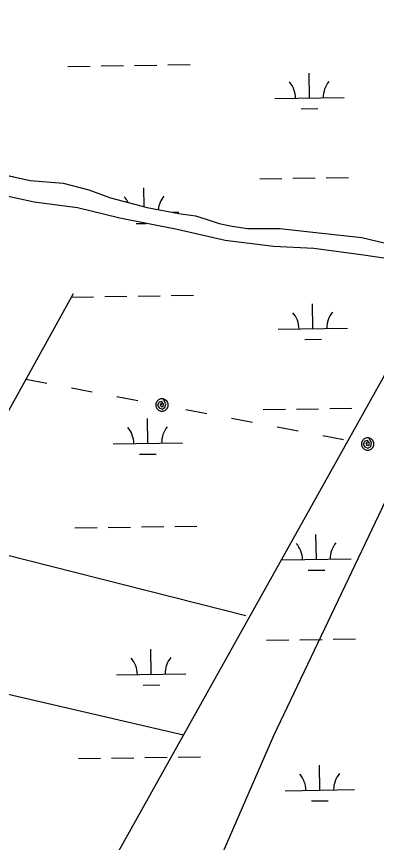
# Model space of a CAD drawing. Extents: x 3807117 to 3845308, y 337856 to 363736.
# Drawn here: x 3816766 to 3817285, y 358678 to 359869 of the extents above; entities that cross this region are included whole.
import ezdxf

# ---------------------------------------------------------------- set-up
doc = ezdxf.new("R2010")
doc.units = 0
for name, color, linetype in [('V-TOPO-SHOR', 7, 'Continuous'), ('V-UTIL-LINE', 7, 'Continuous'), ('V-WETL-SWMP', 7, 'Continuous')]:
    doc.layers.add(name, color=color, linetype=linetype)

msp = doc.modelspace()

# ---------------------------------------------------------------- linework, layer by layer
at = {"layer": 'V-TOPO-SHOR'}
for points in [[(3817006.4280000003, 358832.61), (3815574.8200000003, 359164.702), (3814845.707, 359354.906), (3813743.801, 359706.087), (3813187.7, 359890.163), (3812110.295, 360242.369), (3811165.8140000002, 360550.201), (3811113.595, 360566.898)], [(3817096.449, 359004.62), (3815275.901, 359465.665), (3814434.0377258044, 359705.1763906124)], [(3817311.346, 359517.918), (3817265.848, 359524.631), (3817194.457, 359533.985), (3817136.392, 359537.12200000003), (3817066.403, 359545.783), (3816997.0700000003, 359561.44), (3816914.448, 359577.718), (3816853.512, 359592.727), (3816791.22, 359600.735), (3816684.7770000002, 359623.859), (3816571.359, 359644.14), (3816521.676, 359648.73), (3816476.9050000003, 359650.553), (3816404.819, 359659.199), (3816367.022, 359664.563), (3816356.554, 359661.002), (3816334.893, 359658.071), (3816288.71, 359661.983), (3816255.086, 359670.867), (3816207.511, 359674.07), (3816194.207, 359676.78500000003), (3816187.295, 359680.453), (3816181.415, 359683.57300000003)], [(3816576.059, 359675.641), (3816585.924, 359669.871), (3816622.9990000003, 359661.942), (3816717.504, 359647.139), (3816785.432, 359632.172), (3816833.011, 359628.268), (3816870.1350000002, 359618.706), (3816900.978, 359607.006), (3816954.214, 359593.348), (3816999.727, 359584.53500000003), (3817023.524, 359581.18700000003), (3817040.343, 359575.694), (3817057.859, 359570.208), (3817076.768, 359566.128), (3817098.469, 359562.765), (3817145.323, 359563.054), (3817197.111, 359557.078), (3817263.593, 359549.795), (3817307.715, 359539.578)], [(3816379.098, 358621.482), (3816847.759, 359469.056)], [(3816837.216, 358529.768), (3817312.401, 359380.216)], [(3816992.758, 358501.844), (3817136.518, 358832.143), (3817390.593, 359365.522)]]:
    msp.add_lwpolyline(points, dxfattribs=at)
at = {"layer": 'V-UTIL-LINE'}
for points in [[(3816779.0870000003, 359345.444), (3816809.274, 359339.733)], [(3816844.789, 359333.015), (3816874.9760000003, 359327.304)], [(3816910.49, 359320.586), (3816940.677, 359314.876)], [(3816975.3030000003, 359308.325), (3816974.1350000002, 359310.954), (3816972.935, 359308.96), (3816974.114, 359306.48), (3816977.0330000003, 359306.25800000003), (3816977.822, 359309.563), (3816975.2770000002, 359313.499), (3816971.1350000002, 359312.473), (3816968.992, 359308.108), (3816971.379, 359304.201), (3816975.487, 359302.436), (3816979.7120000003, 359304.764), (3816981.051, 359310.104), (3816976.9760000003, 359317.168), (3816973.465, 359317.135), (3816970.233, 359315.761), (3816967.773, 359313.255), (3816966.46, 359309.998), (3816966.4930000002, 359306.487), (3816967.867, 359303.255), (3816970.3740000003, 359300.795), (3816973.631, 359299.482), (3816977.142, 359299.515), (3816980.3740000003, 359300.889), (3816982.833, 359303.396), (3816984.147, 359306.652), (3816984.114, 359310.164), (3816982.739, 359313.395), (3816980.233, 359315.855), (3816976.9760000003, 359317.168)], [(3817009.93, 359301.775), (3817040.117, 359296.064)], [(3817075.631, 359289.346), (3817105.818, 359283.635)], [(3817141.332, 359276.917), (3817171.519, 359271.206)], [(3817207.034, 359264.488), (3817237.221, 359258.778)], [(3817271.847, 359252.227), (3817270.6780000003, 359254.856), (3817269.4790000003, 359252.862), (3817270.657, 359250.382), (3817273.577, 359250.16000000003), (3817274.366, 359253.465), (3817271.8200000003, 359257.401), (3817267.6780000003, 359256.375), (3817265.536, 359252.01), (3817267.923, 359248.103), (3817272.031, 359246.338), (3817276.256, 359248.666), (3817277.595, 359254.006), (3817273.52, 359261.07), (3817270.009, 359261.037), (3817266.7770000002, 359259.663), (3817264.3170000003, 359257.157), (3817263.004, 359253.9), (3817263.037, 359250.389), (3817264.411, 359247.157), (3817266.918, 359244.697), (3817270.174, 359243.384), (3817273.685, 359243.417), (3817276.917, 359244.791), (3817279.377, 359247.298), (3817280.69, 359250.554), (3817280.657, 359254.066), (3817279.2830000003, 359257.297), (3817276.7770000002, 359259.757), (3817273.52, 359261.07)]]:
    msp.add_lwpolyline(points, dxfattribs=at)
at = {"layer": 'V-WETL-SWMP'}
for p, q in [((3816839.8959596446, 359796.583850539), (3816871.8923679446, 359797.06322712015)), ((3816887.890572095, 359797.30291541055), (3816919.8869803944, 359797.782291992)), ((3816935.8851845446, 359798.02198028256), (3816967.8815928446, 359798.50135686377)), ((3816983.879796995, 359798.74104515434), (3817015.876205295, 359799.22042173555)), ((3817187.9331253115, 359751.0505282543), (3817187.3938215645, 359787.04648138)), ((3817137.938737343, 359750.30150234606), (3817237.9275132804, 359751.79955416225)), ((3817176.165638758, 359735.44149668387), (3817200.1629449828, 359735.80102912)), ((3816717.5030367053, 359647.13810513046), (3816785.43203549, 359632.17110165)), ((3817116.262612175, 359634.5318144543), (3817148.2590204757, 359635.0111910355)), ((3817164.2572246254, 359635.25087932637), (3817196.253632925, 359635.7302559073)), ((3817212.251837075, 359635.9699441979), (3817244.248245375, 359636.44932077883)), ((3816791.2200395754, 359600.73611335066), (3816684.777041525, 359623.85811893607)), ((3816785.43203549, 359632.17110165), (3816833.0120337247, 359628.2680965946)), ((3816833.0120337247, 359628.2680965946), (3816870.136033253, 359618.7060952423)), ((3816870.136033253, 359618.7060952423), (3816900.979033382, 359607.0070956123)), ((3816949.77985011, 359594.485813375), (3816949.373611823, 359621.6002816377)), ((3816853.5120376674, 359592.7271078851), (3816791.2200395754, 359600.73611335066)), ((3816900.979033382, 359607.0070956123), (3816954.214032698, 359593.3480936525)), ((3816914.4470367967, 359577.7171053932), (3816853.5120376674, 359592.7271078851)), ((3816954.214032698, 359593.3480936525), (3816999.7260317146, 359584.53609083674)), ((3816997.071035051, 359561.4411003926), (3816914.4470367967, 359577.7171053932)), ((3816991.027400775, 359586.22031394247), (3816999.9073035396, 359586.35335441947)), ((3816999.7260317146, 359584.53609083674), (3817023.524031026, 359581.1860888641)), ((3817023.524031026, 359581.1860888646), (3817040.343030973, 359575.69508871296)), ((3817040.343030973, 359575.6950887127), (3817057.860030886, 359570.20808846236)), ((3816938.145429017, 359569.99529694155), (3816952.5506511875, 359570.21111885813)), ((3817057.860030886, 359570.2080884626), (3817076.768030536, 359566.12808745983)), ((3817076.768030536, 359566.1280874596), (3817098.4680299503, 359562.7650857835)), ((3817066.403033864, 359545.783096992), (3816997.071035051, 359561.4411003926)), ((3817098.4680299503, 359562.7650857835), (3817145.3230276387, 359563.0540791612)), ((3817145.3230276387, 359563.05407916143), (3817197.1110259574, 359557.07807434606)), ((3817197.1110259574, 359557.07807434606), (3817263.5940237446, 359549.7950680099)), ((3817136.391031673, 359537.12309071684), (3817066.403033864, 359545.783096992)), ((3817263.5940237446, 359549.7950680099), (3817307.7160230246, 359539.5770659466)), ((3817194.456029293, 359533.9840839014), (3817136.391031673, 359537.12309071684)), ((3817265.8470271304, 359524.63207770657), (3817194.456029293, 359533.9840839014)), ((3817311.3460258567, 359517.91907405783), (3817265.8470271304, 359524.63207770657)), ((3816844.879650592, 359463.9462475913), (3816876.876058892, 359464.42562417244)), ((3816892.874263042, 359464.66531246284), (3816924.870671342, 359465.1446890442)), ((3816940.8688754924, 359465.38437733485), (3816972.8652837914, 359465.86375391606)), ((3816988.8634879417, 359466.10344220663), (3817020.859896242, 359466.58281878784)), ((3817192.9168162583, 359418.4129253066), (3817192.3775125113, 359454.4088784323)), ((3817142.92242829, 359417.66389939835), (3817242.9112042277, 359419.16195121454)), ((3817181.149329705, 359402.80389373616), (3817205.14663593, 359403.1634261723)), ((3817121.2463031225, 359301.8942115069), (3817153.242711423, 359302.373588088)), ((3817169.2409155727, 359302.6132763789), (3817201.2373238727, 359303.0926529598)), ((3817217.235528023, 359303.33234125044), (3817249.231936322, 359303.81171783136)), ((3816954.896606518, 359252.96672556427), (3816954.3573027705, 359288.9626786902)), ((3816904.9022185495, 359252.21769965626), (3817004.8909944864, 359253.715751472)), ((3816943.1291199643, 359237.35769399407), (3816967.126426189, 359237.7172264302)), ((3816849.8633415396, 359131.3086446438), (3816881.8597498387, 359131.78802122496)), ((3816897.857953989, 359132.02770951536), (3816929.8543622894, 359132.5070860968)), ((3816945.852566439, 359132.7467743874), (3816977.848974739, 359133.2261509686)), ((3816993.8471788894, 359133.46583925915), (3817025.8435871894, 359133.94521584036)), ((3817197.900507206, 359085.7753223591), (3817197.361203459, 359121.7712754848)), ((3817147.906119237, 359085.0262964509), (3817247.894895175, 359086.52434826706)), ((3817186.1330206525, 359070.1662907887), (3817210.1303268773, 359070.5258232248)), ((3817126.2299940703, 358969.2566085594), (3817158.2264023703, 358969.73598514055)), ((3817174.2246065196, 358969.9756734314), (3817206.22101482, 358970.45505001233)), ((3817222.21921897, 358970.69473830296), (3817254.21562727, 358971.17411488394)), ((3816959.880297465, 358920.3291226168), (3816959.340993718, 358956.32507574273)), ((3816909.8859094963, 358919.5800967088), (3817009.8746854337, 358921.0781485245)), ((3816948.112810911, 358904.7200910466), (3816972.110117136, 358905.0796234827)), ((3816998.8308698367, 358800.8282363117), (3817030.8272781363, 358801.3076128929)), ((3816854.8470324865, 358798.67104169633), (3816886.8434407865, 358799.1504182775)), ((3816902.8416449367, 358799.3901065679), (3816934.8380532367, 358799.8694831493)), ((3816950.8362573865, 358800.1091714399), (3816982.8326656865, 358800.5885480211)), ((3817202.8841981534, 358753.13771941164), (3817202.3448944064, 358789.13367253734)), ((3817152.8898101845, 358752.3886935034), (3817252.8785861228, 358753.8867453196)), ((3817191.1167115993, 358737.5286878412), (3817215.114017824, 358737.8882202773))]:
    msp.add_line(p, q, dxfattribs=at)
for centre, radius, start, end in [((3817132.689276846, 359750.6977102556), 35.24628790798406, 0.08653266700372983, 41.630191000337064), ((3817243.162748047, 359752.3528458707), 35.24628790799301, 140.0865294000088, 181.63018773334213), ((3816894.6690671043, 359585.2515105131), 35.24628790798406, 25.578386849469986, 41.630191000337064), ((3817005.1425383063, 359586.90664612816), 35.24628790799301, 140.0865294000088, 174.5073062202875), ((3817137.672967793, 359418.0601073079), 35.24628790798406, 0.08653266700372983, 41.630191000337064), ((3817248.1464389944, 359419.715242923), 35.24628790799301, 140.0865294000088, 181.63018773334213), ((3816899.652758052, 359252.6139075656), 35.24628790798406, 0.08653266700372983, 41.630191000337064), ((3817010.1262292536, 359254.2690431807), 35.24628790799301, 140.0865294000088, 181.63018773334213), ((3817142.6566587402, 359085.42250436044), 35.24628790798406, 0.08653266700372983, 41.630191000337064), ((3817253.130129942, 359087.0776399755), 35.24628790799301, 140.0865294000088, 181.63018773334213), ((3817015.1099202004, 358921.63144023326), 35.24628790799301, 140.0865294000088, 181.63018773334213), ((3816904.636448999, 358919.9763046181), 35.24628790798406, 0.08653266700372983, 41.630191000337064), ((3817147.6403496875, 358752.78490141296), 35.24628790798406, 0.08653266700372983, 41.630191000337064), ((3817258.113820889, 358754.4400370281), 35.24628790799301, 140.0865294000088, 181.63018773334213)]:
    msp.add_arc(centre, radius, start, end, dxfattribs=at)

doc.saveas('drawing.dxf')
